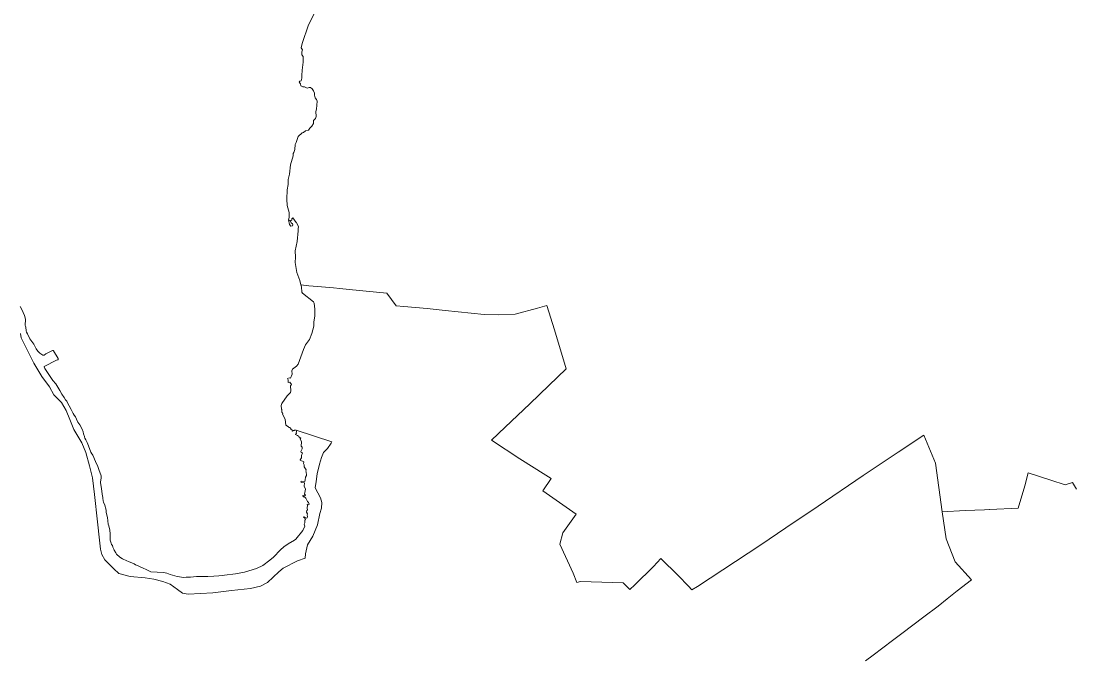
# Model space of a CAD drawing. Extents: x 369010 to 739155, y 6377141 to 6616555.
# Drawn here: x 386575 to 399245, y 6475665 to 6483349 of the extents above; entities that cross this region are included whole.
import ezdxf

# ---------------------------------------------------------------- set-up
doc = ezdxf.new("R2010")
doc.units = 0
doc.header["$LTSCALE"] = 40
doc.layers.add('1', color=7, linetype='Continuous', lineweight=13)

msp = doc.modelspace()

# ---------------------------------------------------------------- linework, layer by layer
at = {"layer": '1'}
for points in [[(390101.87, 6483435.76), (390033.52, 6483304.35), (389958.88, 6483078.61), (389946.63, 6483025.81), (389961.85, 6483000.65)], [(389961.85, 6483000.65), (389954.57, 6482976.82), (389955.23, 6482941.24), (389970.79, 6482923.36), (389971.12, 6482853.52), (389956.89, 6482756.7), (389959.21, 6482734.52), (389953.25, 6482715.49), (389954.57, 6482662.7), (389943.65, 6482628.93), (389929.91, 6482624.3), (389922.96, 6482614.7), (389935.54, 6482594.01), (389941.33, 6482569.19), (389964.17, 6482555.28), (389984.36, 6482554.95), (390017.3, 6482540.88), (390040.47, 6482550.65), (390058.01, 6482548), (390077.71, 6482533.93), (390094.26, 6482508.11), (390104.19, 6482481.8), (390104.85, 6482455.32), (390113.12, 6482422.55), (390130.83, 6482404.51), (390139.44, 6482385.31), (390131.5, 6482286.34), (390123.22, 6482259.86), (390127.85, 6482200.44), (390116.1, 6482175.95), (390094.59, 6482149.63), (390092.27, 6482114.05), (390075.39, 6482083.6), (390050.73, 6482059.43), (390032.86, 6482033.78), (389997.44, 6482025.84), (389972.12, 6482006.64), (389957.88, 6482002.67), (389911.04, 6481956.82), (389886.88, 6481885.49), (389871.49, 6481863.15), (389868.18, 6481803.73), (389858.91, 6481766.33), (389850.3, 6481755.4), (389847.66, 6481725.78), (389818.53, 6481618.86), (389804.79, 6481505.82), (389789.23, 6481440.45), (389787.58, 6481381.03), (389777.32, 6481315.66), (389774.34, 6481202.78), (389777.65, 6481125.66), (389799.16, 6481042.41), (389800.82, 6480983), (389794.2, 6480956.51), (389806.45, 6480900.08), (389822.83, 6480877.73), (389839.71, 6480882.04), (389843.35, 6480893.79), (389840.04, 6480908.35), (389823.82, 6480918.95), (389818.86, 6480938.81), (389809.09, 6480942.78), (389806.11, 6480949.89), (389824.49, 6480947.25), (389831.11, 6480951.55), (389832.43, 6480966.45), (389846.33, 6480980.68), (389886.55, 6480923.91), (389890.52, 6480923.91), (389893.17, 6480909.02), (389913.69, 6480872.77), (389907.4, 6480845.63), (389910.38, 6480820.64), (389896.15, 6480695.18), (389872.15, 6480582.81), (389875.46, 6480503.7), (389871.82, 6480438.98), (389891.85, 6480320.15), (389931.24, 6480224.99), (389943.15, 6480170.37), (390037.16, 6480161.1), (390140.76, 6480150.01), (390333.91, 6480135.45), (390410.04, 6480128.5), (390524.73, 6480116.75), (390978.21, 6480072.39), (391088.94, 6479917.15), (391182.61, 6479910.36), (391460, 6479886.37), (391678.13, 6479863.03), (392148.33, 6479812.72), (392325.91, 6479809.9), (392521.37, 6479819.34), (392788.99, 6479891.99), (392900.71, 6479924.6), (392995.38, 6479628.35), (393134.4, 6479159.8), (392926.36, 6478958.72), (392698.63, 6478737.44)], [(396737.92, 6475644.66), (396826.79, 6475711.69), (397061.48, 6475886.63), (397174.85, 6475973.02), (397438.5, 6476171.63), (397611.95, 6476303.04), (397719.03, 6476389.76), (397800.29, 6476454.14), (397841.33, 6476484.43), (398010.15, 6476619.32), (397814.36, 6476833.98), (397705.29, 6477112.68), (397657.46, 6477435.91), (397579.84, 6478022.13), (397438.83, 6478360.42), (397128.67, 6478158.01), (396709.62, 6477876.15), (396165.77, 6477507.08), (395776.01, 6477243.6), (395475.95, 6477041.52), (395020.32, 6476737.98), (394712.98, 6476539.88), (394647.44, 6476499.66), (394607.05, 6476541.03), (394482.26, 6476671.29), (394273.56, 6476874.69), (394184.03, 6476779.36), (393958.94, 6476557.58), (393900.85, 6476500.65), (393819.92, 6476581.75), (393307.02, 6476599.95), (393261.01, 6476588.2), (393217.98, 6476700.08), (393059.59, 6477049.79), (393095.67, 6477183.19), (393256.54, 6477409.1), (392854.53, 6477689.8), (392952.01, 6477838.42), (392888.46, 6477879.63), (392576.65, 6478075.59), (392236.38, 6478302.16), (392402.05, 6478456.91), (392698.63, 6478737.44), (392926.36, 6478958.72), (393134.4, 6479159.8), (392995.38, 6479628.35), (392900.71, 6479924.6), (392788.99, 6479891.99), (392521.37, 6479819.34), (392325.91, 6479809.9), (392148.33, 6479812.72), (391678.13, 6479863.03), (391460, 6479886.37), (391182.61, 6479910.36), (391088.94, 6479917.15), (390978.21, 6480072.39), (390524.73, 6480116.75), (390410.04, 6480128.5), (390333.91, 6480135.45), (390140.76, 6480150.01), (390037.16, 6480161.1), (389943.15, 6480170.37), (389947.95, 6480147.7), (389953.58, 6480083.15), (389962.85, 6480071.57), (390092.6, 6479968.79), (390102.86, 6479951.08), (390110.48, 6479879.75), (390107.83, 6479796.5), (390096.57, 6479720.2), (390098.56, 6479674.36), (390074.4, 6479587.3), (390044.11, 6479514.64), (389999.09, 6479447.12)], [(387280.03, 6478485.54), (387259.5, 6478516.99), (387255.2, 6478524.93), (387228.22, 6478581.37), (387214.98, 6478601.56), (387203.4, 6478623.57), (387194.13, 6478636.48), (387177.91, 6478670.74), (387131.07, 6478758.62), (387123.46, 6478768.88), (387110.22, 6478785.1), (387094.17, 6478813.07), (387065.04, 6478856.6), (387041.37, 6478899.96), (386991.06, 6478978.41), (386958.78, 6479020.12), (386861.3, 6479162.45), (386852.53, 6479184.13), (386854.52, 6479188.44), (386999.99, 6479265.06), (387017.87, 6479269.04), (387020.85, 6479273.34), (387019.19, 6479285.42), (386965.74, 6479374.96), (386960.44, 6479380.25), (386954.15, 6479380.25), (386871.89, 6479338.71), (386853.19, 6479325.47), (386837.97, 6479326.47), (386823.07, 6479333.75), (386801.89, 6479349.14), (386777.23, 6479372.64), (386757.53, 6479401.94), (386726.75, 6479455.23), (386679.41, 6479523.25), (386650.12, 6479581.84), (386641.51, 6479603.35), (386637.87, 6479619.74), (386632.91, 6479661.78), (386626.95, 6479674.69), (386625.29, 6479682.96), (386628.27, 6479758.27), (386616.69, 6479801.79), (386585.08, 6479874.45), (386565.22, 6479910.7)], [(386567.37, 6479583.66), (386577.46, 6479531.53), (386727.08, 6479226.67), (386825.55, 6479069.11), (386917.08, 6478944.48), (386968.71, 6478848.32), (387059.41, 6478755.64), (387119.32, 6478658.66), (387162.52, 6478547.77), (387210.52, 6478428.94), (387304.03, 6478269.23), (387352.85, 6478152.38), (387400.02, 6477992.83), (387435.27, 6477845.21), (387457.94, 6477645.61), (387494.19, 6477318.08), (387520.5, 6477097.79), (387532.26, 6476988.39)], [(389999.09, 6479447.12), (389972.78, 6479391.18), (389907.73, 6479217.56), (389889.86, 6479194.06), (389840.04, 6479154.18), (389832.76, 6479134.32), (389836.73, 6479094.76), (389816.87, 6479047.43), (389800.16, 6479051.4), (389782.61, 6479045.11), (389788.24, 6479028.06), (389788.24, 6478993.64), (389810.75, 6478998.6), (389830.78, 6478971.63), (389818.86, 6478953.42), (389821.18, 6478894), (389815.22, 6478876.13), (389775.33, 6478836.57), (389712.94, 6478744.06), (389705.65, 6478717.74), (389707.97, 6478672.73), (389713.27, 6478669.25), (389712.61, 6478638.47), (389723.2, 6478623.24), (389719.56, 6478612.65), (389751.5, 6478553.89), (389760.77, 6478480.41), (389791.55, 6478460.88), (389795.85, 6478453.27), (389811.91, 6478452.6), (389817.2, 6478434.07), (389833.75, 6478435.06), (389835.74, 6478414.04), (389842.36, 6478407.75), (389852.95, 6478418.01), (389863.21, 6478417.02), (389867.52, 6478423.64), (389886.88, 6478422.81), (390312.72, 6478280.48), (390305.61, 6478262.94), (390261.25, 6478199.88), (390213.25, 6478151.72), (390188.76, 6478092.14), (390166.09, 6478011.37), (390136.13, 6477896.18), (390124.38, 6477803.99), (390114.45, 6477726.04), (390177.84, 6477608.04), (390195.05, 6477550.94), (390188.76, 6477480.6), (390169.73, 6477417.05), (390142.58, 6477281), (390087.14, 6477144.63), (390022.76, 6477038.37), (389995.62, 6476930.46), (389994.79, 6476877.83), (389901.61, 6476845.4), (389728.66, 6476758.34), (389675.2, 6476713.82), (389540.15, 6476586.88), (389454.92, 6476540.54), (389334.76, 6476515.22), (389108.02, 6476488.9), (388883.43, 6476460.76), (388585.03, 6476446.86), (388517.83, 6476459.61), (388457.26, 6476501.15), (388367.06, 6476565.53), (388281, 6476599.62), (388171.27, 6476627.1), (388066.34, 6476642.32), (387887.76, 6476658.21), (387752.54, 6476694.46), (387690.81, 6476752.55), (387581.08, 6476860.46), (387547.65, 6476924.01), (387532.26, 6476988.39), (387520.5, 6477097.79), (387494.19, 6477318.08), (387457.94, 6477645.61), (387435.27, 6477845.21), (387400.02, 6477992.83), (387352.85, 6478152.38), (387304.03, 6478269.23), (387210.52, 6478428.94), (387162.52, 6478547.77), (387119.32, 6478658.66), (387059.41, 6478755.64), (386968.71, 6478848.32), (386917.08, 6478944.48), (386825.55, 6479069.11), (386727.08, 6479226.67), (386577.46, 6479531.53), (386567.37, 6479583.66)], [(392698.63, 6478737.44), (392402.05, 6478456.91), (392236.38, 6478302.16), (392576.65, 6478075.59), (392888.46, 6477879.63), (392952.01, 6477838.42), (392854.53, 6477689.8), (393256.54, 6477409.1), (393095.67, 6477183.19), (393059.59, 6477049.79), (393217.98, 6476700.08), (393261.01, 6476588.2), (393307.02, 6476599.95), (393819.92, 6476581.75), (393900.85, 6476500.65), (393958.94, 6476557.58), (394184.03, 6476779.36), (394273.56, 6476874.69), (394482.26, 6476671.29), (394607.05, 6476541.03), (394647.44, 6476499.66), (394712.98, 6476539.88), (395020.32, 6476737.98), (395475.95, 6477041.52), (395776.01, 6477243.6), (396165.77, 6477507.08), (396709.62, 6477876.15), (397128.67, 6478158.01), (397438.83, 6478360.42), (397579.84, 6478022.13), (397657.46, 6477435.91), (397936.33, 6477452.63), (398169.69, 6477460.9), (398228.61, 6477464.05), (398232.92, 6477464.05), (398573.03, 6477479.77), (398655.28, 6477752.36), (398695.17, 6477908.26), (398968.58, 6477819.22), (399137.56, 6477761.29), (399227.76, 6477791.58), (399273.94, 6477711.81)], [(390010.68, 6477434.26), (390019.95, 6477413.07), (390017.96, 6477396.85), (390022.59, 6477379.64), (390016.64, 6477365.91), (390011.34, 6477362.93), (389999.26, 6477365.08), (389978.9, 6477376.99), (389974.27, 6477374.35), (389989.66, 6477360.61), (389998.1, 6477347.04), (389989.33, 6477337.6), (389990.98, 6477306.16), (389980.72, 6477290.27), (389990.32, 6477264.45), (389966.82, 6477213.15), (389881.25, 6477109.54), (389865.2, 6477095.47), (389790.23, 6477053.6), (389735.78, 6477016.2), (389695.06, 6476979.62), (389611.98, 6476891.41), (389568.95, 6476854.17), (389484.54, 6476792.1), (389407.91, 6476754.86), (389265.25, 6476711.83), (389156.02, 6476692.14), (389022.12, 6476676.09), (388999.61, 6476668.8), (388954.1, 6476664.67), (388892.86, 6476663.51), (388821.86, 6476658.05), (388685.98, 6476660.53), (388615.15, 6476652.09), (388563.35, 6476650.93), (388531.57, 6476647.29), (388451.8, 6476659.2), (388367.22, 6476682.71), (388328, 6476697.6), (388289.6, 6476706.7), (388137.34, 6476716.8), (388086.86, 6476737.65), (388035.88, 6476762.64), (388006.92, 6476774.56), (387977.79, 6476790.45), (387952.8, 6476800.71), (387934.26, 6476809.32), (387868.89, 6476838.61), (387847.04, 6476845.56), (387796.23, 6476870.06), (387762.31, 6476891.41), (387724.41, 6476929.14), (387715.8, 6476943.04), (387694.28, 6476975.98), (387691.64, 6476989.22), (387679.06, 6477011.4), (387673.1, 6477033.24), (387664.66, 6477044.83), (387657.05, 6477061.21), (387648.44, 6477095.14), (387646.45, 6477108.71), (387647.45, 6477171.44), (387641.82, 6477217.61), (387629.24, 6477270.41), (387622.62, 6477290.27), (387613.35, 6477369.55), (387600.11, 6477429.62), (387598.62, 6477450.31), (387597.63, 6477455.94), (387591.01, 6477485.73), (387588.69, 6477503.44), (387583.07, 6477521.31), (387567.84, 6477551.1), (387559.89, 6477599.27), (387557.58, 6477612.51), (387554.76, 6477625.58), (387539.37, 6477743.92), (387530.6, 6477788.77), (387531.59, 6477794.06), (387538.05, 6477847.52), (387537.22, 6477871.19), (387534.9, 6477883.11), (387514.71, 6477936.56), (387499.15, 6477984.23), (387468.7, 6478043.15), (387438.75, 6478120.11), (387431.79, 6478132.69), (387426.17, 6478137.98), (387414.58, 6478155.86), (387399.52, 6478201.37), (387378.01, 6478252.18), (387370.39, 6478274.03), (387352.35, 6478302.99), (387343.08, 6478324.84), (387338.78, 6478339.4), (387337.46, 6478343.37), (387326.53, 6478378.96), (387321.24, 6478402.79), (387309.98, 6478432.41), (387280.03, 6478485.54)], [(387532.26, 6476988.39), (387547.65, 6476924.01), (387581.08, 6476860.46), (387690.81, 6476752.55), (387752.54, 6476694.46), (387887.76, 6476658.21), (388066.34, 6476642.32), (388171.27, 6476627.1), (388281, 6476599.62), (388367.06, 6476565.53), (388457.26, 6476501.15), (388517.83, 6476459.61), (388585.03, 6476446.86), (388883.43, 6476460.76), (389108.02, 6476488.9), (389334.76, 6476515.22), (389454.92, 6476540.54), (389540.15, 6476586.88), (389675.2, 6476713.82), (389728.66, 6476758.34), (389901.61, 6476845.4), (389994.79, 6476877.83), (389995.62, 6476930.46), (390022.76, 6477038.37), (390087.14, 6477144.63), (390142.58, 6477281), (390169.73, 6477417.05), (390188.76, 6477480.6), (390195.05, 6477550.94), (390177.84, 6477608.04), (390114.45, 6477726.04), (390124.38, 6477803.99), (390136.13, 6477896.18), (390166.09, 6478011.37), (390188.76, 6478092.14), (390213.25, 6478151.72), (390261.25, 6478199.88), (390305.61, 6478262.94), (390312.72, 6478280.48), (389886.88, 6478422.81), (389890.19, 6478402.79), (389885.23, 6478389.88), (389891.18, 6478381.6), (389878.94, 6478373.66), (389877.94, 6478367.7), (389902.11, 6478357.94), (389911.71, 6478348.01), (389917.66, 6478349), (389921.97, 6478337.41), (389941.33, 6478326.49), (389932.56, 6478317.88), (389948.94, 6478281.31), (389946.63, 6478229.17), (389955.57, 6478215.93), (389958.21, 6478195.08), (389943.32, 6478163.8), (389946.3, 6478152.88), (389961.85, 6478147.25), (389948.94, 6478116.8), (389950.27, 6478087.17), (389934.55, 6478065.33), (389934.88, 6478058.04), (389975.43, 6478039.01), (389971.45, 6478019.81), (389983.04, 6478003.92), (389980.72, 6477978.6), (390004.06, 6477944.51), (390002.57, 6477928.95), (390007.37, 6477917.53), (390006.54, 6477907.6), (390010.35, 6477891.05), (390008.53, 6477876.49), (389997.93, 6477854.31), (389995.12, 6477821.7), (389988.67, 6477802.67), (389946.13, 6477805.32), (389941.83, 6477799.03), (389944.15, 6477792.41), (389984.2, 6477786.12), (389983.04, 6477747.39), (389996.61, 6477710.15), (389986.68, 6477651.4), (389995.95, 6477636.84), (389982.38, 6477625.58), (389968.47, 6477632.53), (389963.84, 6477629.55), (389971.12, 6477617.47), (389989.66, 6477614.82), (390001.08, 6477603.9), (390021.6, 6477562.36), (390034.18, 6477549.78), (390040.8, 6477531.24), (390039.31, 6477521.64), (390019.28, 6477530.58), (390016.64, 6477525.45), (390022.76, 6477516.02), (390016.64, 6477482.42), (390021.6, 6477461.24), (390013.33, 6477455.28), (390010.68, 6477434.26)], [(399273.94, 6477711.81), (399227.76, 6477791.58), (399137.56, 6477761.29), (398968.58, 6477819.22), (398695.17, 6477908.26), (398655.28, 6477752.36), (398573.03, 6477479.77), (398232.92, 6477464.05), (398228.61, 6477464.05), (398169.69, 6477460.9), (397936.33, 6477452.63), (397657.46, 6477435.91)], [(397657.46, 6477435.91), (397705.29, 6477112.68), (397814.36, 6476833.98), (398010.15, 6476619.32), (397841.33, 6476484.43), (397800.29, 6476454.14), (397719.03, 6476389.76), (397611.95, 6476303.04), (397438.5, 6476171.63), (397174.85, 6475973.02), (397061.48, 6475886.63), (396826.79, 6475711.69), (396737.92, 6475644.66)]]:
    msp.add_lwpolyline(points, dxfattribs=at)

doc.saveas('drawing.dxf')
